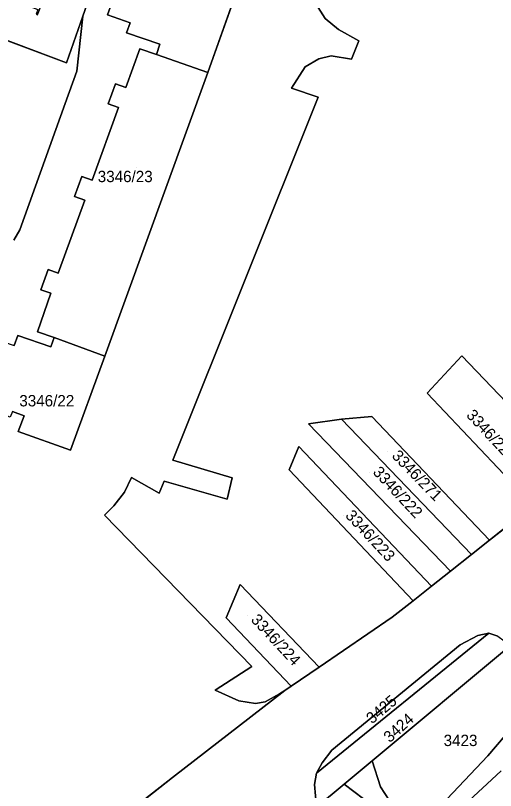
# Model space of a CAD drawing. Extents: x -262715 to -259381, y -1237238 to -1231182.
# Drawn here: x -262037.1 to -261952.7, y -1235639 to -1235502.6 of the extents above; entities that cross this region are included whole.
import ezdxf

# ---------------------------------------------------------------- set-up
doc = ezdxf.new("R2010")
doc.units = 0
for name, color, linetype in [('body_kn', 7, 'Continuous'), ('kladpar_druhypozemkov', 7, 'Continuous'), ('kladpar_hranice', 7, 'Continuous'), ('kladpar_parcelnecisla', 7, 'Continuous'), ('kladpar_plochy', 7, 'Continuous'), ('tarchy_linie', 7, 'Continuous'), ('zappar_hrandruhpozemk', 7, 'Continuous')]:
    doc.layers.add(name, color=color, linetype=linetype)

msp = doc.modelspace()

# ---------------------------------------------------------------- linework, layer by layer
at = {"layer": 'body_kn'}
for p, q in [((-262025.28, -1235502.71), (-262025.28, -1235502.71)), ((-262025.28, -1235502.71), (-262025.28, -1235502.71)), ((-261982.61, -1235503.1), (-261982.61, -1235503.1)), ((-262016.96, -1235503.91), (-262016.96, -1235503.91)), ((-261980.28, -1235505.03), (-261980.28, -1235505.03)), ((-262017.6, -1235505.67), (-262017.6, -1235505.67)), ((-262011.72, -1235507.63), (-262011.72, -1235507.63)), ((-261976.69, -1235507.07), (-261976.69, -1235507.07)), ((-262015.24, -1235508.46), (-262015.24, -1235508.46)), ((-262012.32, -1235509.43), (-262012.32, -1235509.43)), ((-262012.32, -1235509.43), (-262012.32, -1235509.43)), ((-261983.73, -1235510.2), (-261983.73, -1235510.2)), ((-261981.56, -1235509.67), (-261981.56, -1235509.67)), ((-261978, -1235510.27), (-261978, -1235510.27)), ((-262028.18, -1235510.93), (-262028.18, -1235510.93)), ((-261986.16, -1235511.62), (-261986.16, -1235511.62)), ((-262026.32, -1235512.38), (-262026.32, -1235512.38)), ((-262003.31, -1235512.64), (-262003.31, -1235512.64)), ((-262019.52, -1235514.61), (-262019.52, -1235514.61)), ((-262017.72, -1235515.26), (-262017.72, -1235515.26)), ((-261988.53, -1235515.38), (-261988.53, -1235515.38)), ((-261983.85, -1235516.95), (-261983.85, -1235516.95)), ((-261983.85, -1235516.95), (-261983.85, -1235516.95)), ((-262028.37, -1235518.07), (-262028.37, -1235518.07)), ((-262020.8, -1235518.13), (-262020.8, -1235518.13)), ((-262019.01, -1235518.78), (-262019.01, -1235518.78)), ((-262025.44, -1235530.91), (-262025.44, -1235530.91)), ((-262023.66, -1235531.56), (-262023.66, -1235531.56)), ((-262026.74, -1235534.48), (-262026.74, -1235534.48)), ((-262024.96, -1235535.12), (-262024.96, -1235535.12)), ((-262036.38, -1235540.32), (-262036.38, -1235540.32)), ((-262031.4, -1235547.31), (-262031.4, -1235547.31)), ((-262029.64, -1235547.95), (-262029.64, -1235547.95)), ((-262032.7, -1235550.87), (-262032.7, -1235550.87)), ((-262030.94, -1235551.48), (-262030.94, -1235551.48)), ((-262033.29, -1235558.26), (-262033.29, -1235558.26)), ((-262036.74, -1235558.91), (-262036.74, -1235558.91)), ((-262030.35, -1235559.28), (-262030.35, -1235559.28)), ((-262030.35, -1235559.28), (-262030.35, -1235559.28)), ((-262030.93, -1235560.93), (-262030.93, -1235560.93)), ((-262021.39, -1235562.56), (-262021.39, -1235562.56)), ((-261958.58, -1235562.51), (-261958.58, -1235562.51)), ((-261964.7, -1235569.1), (-261964.7, -1235569.1)), ((-261964.7, -1235569.1), (-261964.7, -1235569.1)), ((-262035.59, -1235573.09), (-262035.59, -1235573.09)), ((-261974.42, -1235573.17), (-261974.42, -1235573.17)), ((-261985.58, -1235574.46), (-261985.58, -1235574.46)), ((-261985.58, -1235574.46), (-261985.58, -1235574.46)), ((-261979.77, -1235573.68), (-261979.77, -1235573.68)), ((-261979.77, -1235573.68), (-261979.77, -1235573.68)), ((-262036.67, -1235575.82), (-262036.67, -1235575.82)), ((-261987.27, -1235578.46), (-261987.27, -1235578.46)), ((-261987.27, -1235578.46), (-261987.27, -1235578.46)), ((-262027.45, -1235579.11), (-262027.45, -1235579.11)), ((-262009.46, -1235580.88), (-262009.46, -1235580.88)), ((-261988.97, -1235582.6), (-261988.97, -1235582.6)), ((-262016.73, -1235583.91), (-262016.73, -1235583.91)), ((-261999.03, -1235583.99), (-261999.03, -1235583.99)), ((-262010.95, -1235584.58), (-262010.95, -1235584.58)), ((-262017.94, -1235586.52), (-262017.94, -1235586.52)), ((-262011.84, -1235586.66), (-262011.84, -1235586.66)), ((-261999.88, -1235587.72), (-261999.88, -1235587.72)), ((-262019.85, -1235588.9), (-262019.85, -1235588.9)), ((-262021.49, -1235590.56), (-262021.49, -1235590.56)), ((-261953.69, -1235594.96), (-261953.69, -1235594.96)), ((-261953.69, -1235594.96), (-261953.69, -1235594.96)), ((-261956.9, -1235597.5), (-261956.9, -1235597.5)), ((-261956.9, -1235597.5), (-261956.9, -1235597.5)), ((-261960.55, -1235600.4), (-261960.55, -1235600.4)), ((-261960.55, -1235600.4), (-261960.55, -1235600.4)), ((-261997.58, -1235602.75), (-261997.58, -1235602.75)), ((-261963.91, -1235603.06), (-261963.91, -1235603.06)), ((-261963.91, -1235603.06), (-261963.91, -1235603.06)), ((-261967.13, -1235605.61), (-261967.13, -1235605.61)), ((-261967.13, -1235605.61), (-261967.13, -1235605.61)), ((-262000.05, -1235608.62), (-262000.05, -1235608.62)), ((-262000.05, -1235608.62), (-262000.05, -1235608.62)), ((-261970.83, -1235608.54), (-261970.83, -1235608.54)), ((-261953.84, -1235611.35), (-261953.84, -1235611.35)), ((-261953.84, -1235611.35), (-261953.84, -1235611.35)), ((-261955.77, -1235611.77), (-261955.77, -1235611.77)), ((-261958.85, -1235613.41), (-261958.85, -1235613.41)), ((-261995.56, -1235617.2), (-261995.56, -1235617.2)), ((-261983.71, -1235617.31), (-261983.71, -1235617.31)), ((-261983.71, -1235617.31), (-261983.71, -1235617.31)), ((-261988.63, -1235620.66), (-261988.63, -1235620.66)), ((-261988.63, -1235620.66), (-261988.63, -1235620.66)), ((-262001.98, -1235621.34), (-262001.98, -1235621.34)), ((-261990.68, -1235622.04), (-261990.68, -1235622.04)), ((-261989.75, -1235621.43), (-261989.75, -1235621.43)), ((-261997.83, -1235623.22), (-261997.83, -1235623.22)), ((-261994.92, -1235623.72), (-261994.92, -1235623.72)), ((-261993.18, -1235623.41), (-261993.18, -1235623.41)), ((-261981.48, -1235631.92), (-261981.48, -1235631.92)), ((-261954.01, -1235632.93), (-261954.01, -1235632.93)), ((-261983.19, -1235634.15), (-261983.19, -1235634.15)), ((-261974.39, -1235633.83), (-261974.39, -1235633.83)), ((-261974.39, -1235633.83), (-261974.39, -1235633.83)), ((-261984.15, -1235635.96), (-261984.15, -1235635.96)), ((-262009.51, -1235636.77), (-262009.51, -1235636.77)), ((-261984.51, -1235637.99), (-261984.51, -1235637.99)), ((-261979.29, -1235637.92), (-261979.29, -1235637.92)), ((-261979.29, -1235637.92), (-261979.29, -1235637.92)), ((-261972.89, -1235638.4), (-261972.89, -1235638.4))]:
    msp.add_line(p, q, dxfattribs=at)
at = {"layer": 'kladpar_druhypozemkov'}
for p, q in [((-262015.76, -1235529.31), (-262015.76, -1235529.31)), ((-262030.89, -1235569.02), (-262030.89, -1235569.02)), ((-261971.71, -1235579.29), (-261971.71, -1235579.29)), ((-261974.75, -1235582.98), (-261974.75, -1235582.98)), ((-261979.47, -1235590.68), (-261979.47, -1235590.68)), ((-261996.35, -1235608.28), (-261996.35, -1235608.28)), ((-261967.05, -1235621.71), (-261967.05, -1235621.71)), ((-261969.97, -1235627.27), (-261969.97, -1235627.27)), ((-261958.61, -1235629.28), (-261958.61, -1235629.28))]:
    msp.add_line(p, q, dxfattribs=at)
at = {"layer": 'kladpar_hranice'}
for p, q in [((-261956.9, -1235597.5), (-261979.77, -1235573.68)), ((-261960.55, -1235600.4), (-261963.91, -1235603.06)), ((-261963.91, -1235603.06), (-261960.55, -1235600.4)), ((-261967.13, -1235605.61), (-261963.91, -1235603.06)), ((-261988.63, -1235620.66), (-261983.71, -1235617.31))]:
    msp.add_line(p, q, dxfattribs=at)
for points in [[(-262041.28, -1235498.49), (-262033.2, -1235501.52), (-262033.51, -1235502.35), (-262033.25, -1235502.45), (-262030.74, -1235496.03), (-262028.83, -1235490.94), (-262022.07, -1235493.48), (-262025.28, -1235502.71), (-262028.18, -1235510.93), (-262049.19, -1235503.04)], [(-262037.64, -1235572.28), (-262035.59, -1235573.09), (-262036.67, -1235575.82), (-262027.45, -1235579.11), (-262021.39, -1235562.56), (-262003.31, -1235512.64), (-261997.42, -1235496.12), (-262006.59, -1235492.85), (-262007.56, -1235495.68), (-262009.65, -1235494.97), (-262009.25, -1235493.81), (-262016.83, -1235491.16), (-262020.93, -1235502.47), (-262016.96, -1235503.91), (-262017.6, -1235505.67), (-262011.72, -1235507.63)], [(-262012.32, -1235509.43), (-262011.72, -1235507.63), (-262017.6, -1235505.67), (-262016.96, -1235503.91), (-262020.93, -1235502.47), (-262016.83, -1235491.16), (-262009.25, -1235493.81), (-262009.65, -1235494.97), (-262007.56, -1235495.68), (-262006.59, -1235492.85), (-261997.42, -1235496.12), (-262003.31, -1235512.64), (-262012.32, -1235509.43)], [(-262037.42, -1235542.12), (-262036.38, -1235540.32), (-262028.37, -1235518.07), (-262026.32, -1235512.38), (-262025.28, -1235502.71), (-262022.07, -1235493.48)], [(-261984.26, -1235500.55), (-261982.61, -1235503.1), (-261980.28, -1235505.03), (-261976.69, -1235507.07), (-261978, -1235510.27), (-261981.56, -1235509.67), (-261983.73, -1235510.2), (-261986.16, -1235511.62), (-261988.53, -1235515.38), (-261983.85, -1235516.95), (-262009.46, -1235580.88), (-261999.03, -1235583.99), (-261999.88, -1235587.72), (-262010.95, -1235584.58), (-262011.84, -1235586.66), (-262016.73, -1235583.91), (-262017.94, -1235586.52), (-262019.85, -1235588.9), (-262021.49, -1235590.56), (-261995.56, -1235617.2), (-262001.98, -1235621.34), (-261997.83, -1235623.22), (-261994.92, -1235623.72), (-261993.18, -1235623.41), (-261990.68, -1235622.04), (-261989.75, -1235621.43), (-262009.51, -1235636.77), (-262024.09, -1235648.16)], [(-261983.85, -1235516.95), (-261988.53, -1235515.38), (-261986.16, -1235511.62), (-261983.73, -1235510.2), (-261981.56, -1235509.67), (-261978, -1235510.27), (-261976.69, -1235507.07), (-261980.28, -1235505.03), (-261982.61, -1235503.1), (-261984.26, -1235500.55)], [(-262049.19, -1235503.04), (-262028.18, -1235510.93), (-262025.28, -1235502.71)], [(-262025.28, -1235502.71), (-262026.32, -1235512.38), (-262028.37, -1235518.07), (-262036.38, -1235540.32), (-262037.42, -1235542.12)], [(-262011.72, -1235507.63), (-262012.32, -1235509.43), (-262015.24, -1235508.46), (-262017.72, -1235515.26), (-262019.52, -1235514.61), (-262020.8, -1235518.13), (-262019.01, -1235518.78), (-262023.66, -1235531.56), (-262025.44, -1235530.91), (-262026.74, -1235534.48), (-262024.96, -1235535.12), (-262029.64, -1235547.95), (-262031.4, -1235547.31), (-262032.7, -1235550.87), (-262030.94, -1235551.48), (-262033.29, -1235558.26), (-262030.35, -1235559.28), (-262030.93, -1235560.93), (-262036.74, -1235558.91), (-262037.36, -1235560.7)], [(-262030.35, -1235559.28), (-262033.29, -1235558.26), (-262030.94, -1235551.48), (-262032.7, -1235550.87), (-262031.4, -1235547.31), (-262029.64, -1235547.95), (-262024.96, -1235535.12), (-262026.74, -1235534.48), (-262025.44, -1235530.91), (-262023.66, -1235531.56), (-262019.01, -1235518.78), (-262020.8, -1235518.13), (-262019.52, -1235514.61), (-262017.72, -1235515.26), (-262015.24, -1235508.46), (-262012.32, -1235509.43), (-262003.31, -1235512.64), (-262021.39, -1235562.56), (-262030.35, -1235559.28)], [(-261988.63, -1235620.66), (-261989.75, -1235621.43), (-261990.68, -1235622.04), (-261993.18, -1235623.41), (-261994.92, -1235623.72), (-261997.83, -1235623.22), (-262001.98, -1235621.34), (-261995.56, -1235617.2), (-262021.49, -1235590.56), (-262019.85, -1235588.9), (-262017.94, -1235586.52), (-262016.73, -1235583.91), (-262011.84, -1235586.66), (-262010.95, -1235584.58), (-261999.88, -1235587.72), (-261999.03, -1235583.99), (-262009.46, -1235580.88), (-261983.85, -1235516.95)], [(-262041.02, -1235559.43), (-262037.36, -1235560.7), (-262036.74, -1235558.91), (-262030.93, -1235560.93), (-262030.35, -1235559.28), (-262021.39, -1235562.56), (-262027.45, -1235579.11), (-262036.67, -1235575.82), (-262035.59, -1235573.09), (-262037.64, -1235572.28), (-262038.05, -1235573.31), (-262044.95, -1235570.75), (-262045.16, -1235571.31), (-262045.42, -1235571.22), (-262041.02, -1235559.43)], [(-261938.97, -1235582.97), (-261958.58, -1235562.51), (-261964.7, -1235569.1), (-261946.02, -1235588.79)], [(-261964.7, -1235569.1), (-261958.58, -1235562.51), (-261938.97, -1235582.97), (-261946.02, -1235588.79), (-261964.7, -1235569.1)], [(-261953.69, -1235594.96), (-261974.42, -1235573.17), (-261979.77, -1235573.68), (-261985.58, -1235574.46), (-261960.55, -1235600.4)], [(-261979.77, -1235573.68), (-261974.42, -1235573.17), (-261953.69, -1235594.96), (-261956.9, -1235597.5)], [(-261985.58, -1235574.46), (-261979.77, -1235573.68), (-261956.9, -1235597.5), (-261960.55, -1235600.4), (-261985.58, -1235574.46)], [(-261963.91, -1235603.06), (-261987.27, -1235578.46), (-261988.97, -1235582.6), (-261967.13, -1235605.61)], [(-261987.27, -1235578.46), (-261963.91, -1235603.06), (-261967.13, -1235605.61), (-261988.97, -1235582.6), (-261987.27, -1235578.46)], [(-261946.02, -1235588.79), (-261949.12, -1235591.34), (-261953.69, -1235594.96)], [(-261953.69, -1235594.96), (-261949.12, -1235591.34), (-261946.02, -1235588.79)], [(-261960.55, -1235600.4), (-261956.9, -1235597.5), (-261953.69, -1235594.96)], [(-261983.71, -1235617.31), (-261997.58, -1235602.75), (-262000.05, -1235608.62), (-261988.63, -1235620.66)], [(-262000.05, -1235608.62), (-261997.58, -1235602.75), (-261983.71, -1235617.31), (-261988.63, -1235620.66), (-262000.05, -1235608.62)], [(-261967.13, -1235605.61), (-261970.83, -1235608.54), (-261983.71, -1235617.31)], [(-261983.71, -1235617.31), (-261970.83, -1235608.54), (-261967.13, -1235605.61)], [(-261953.84, -1235611.35), (-261952.22, -1235611.84), (-261950.01, -1235613.48), (-261974.39, -1235633.83), (-261979.29, -1235637.92), (-261984.14, -1235641.96), (-261984.51, -1235637.99), (-261984.15, -1235635.96), (-261953.84, -1235611.35)], [(-261952.22, -1235611.84), (-261953.84, -1235611.35), (-261955.77, -1235611.77), (-261958.85, -1235613.41), (-261981.48, -1235631.92), (-261983.19, -1235634.15), (-261984.15, -1235635.96), (-261984.51, -1235637.99), (-261984.14, -1235641.96)], [(-261953.84, -1235611.35), (-261984.15, -1235635.96), (-261983.19, -1235634.15), (-261981.48, -1235631.92), (-261958.85, -1235613.41), (-261955.77, -1235611.77), (-261953.84, -1235611.35)], [(-261974.39, -1235633.83), (-261950.01, -1235613.48), (-261945.16, -1235619.18), (-261945.13, -1235621.43), (-261945.19, -1235622.3), (-261945.84, -1235623.36), (-261954.01, -1235632.93), (-261964.29, -1235643.76), (-261967.91, -1235645.92), (-261968.78, -1235644.58), (-261970.36, -1235642.21), (-261971.34, -1235640.71), (-261972.89, -1235638.4), (-261974.39, -1235633.83)], [(-261964.29, -1235643.76), (-261954.01, -1235632.93), (-261945.84, -1235623.36), (-261945.19, -1235622.3), (-261945.13, -1235621.43), (-261945.16, -1235619.18)], [(-262024.09, -1235648.16), (-262009.51, -1235636.77), (-261989.75, -1235621.43), (-261988.63, -1235620.66)], [(-261979.29, -1235637.92), (-261974.39, -1235633.83), (-261972.89, -1235638.4), (-261971.34, -1235640.71), (-261970.36, -1235642.21), (-261968.78, -1235644.58), (-261967.91, -1235645.92), (-261964.29, -1235643.76), (-261962.04, -1235646.51), (-261962.09, -1235646.55), (-261942.78, -1235676.17), (-261923.68, -1235705.46), (-261922.61, -1235704.72), (-261904.71, -1235731.9)], [(-261982.81, -1235645.98), (-261983.61, -1235644.76), (-261984.14, -1235641.96), (-261979.29, -1235637.92), (-261975.86, -1235640.48), (-261974.38, -1235642.78), (-261973.39, -1235644.29), (-261971.84, -1235646.65), (-261968.93, -1235651.14), (-261952.86, -1235675.96)], [(-261975.86, -1235640.48), (-261979.29, -1235637.92)]]:
    msp.add_lwpolyline(points, dxfattribs=at)
at = {"layer": 'kladpar_plochy'}
for p, q in [((-262025.28, -1235502.71), (-262022.07, -1235493.48)), ((-262003.31, -1235512.64), (-261997.42, -1235496.12)), ((-261984.26, -1235500.55), (-261982.61, -1235503.1)), ((-262026.32, -1235512.38), (-262025.28, -1235502.71)), ((-262020.93, -1235502.47), (-262016.96, -1235503.91)), ((-261982.61, -1235503.1), (-261980.28, -1235505.03)), ((-262016.96, -1235503.91), (-262017.6, -1235505.67)), ((-261980.28, -1235505.03), (-261976.69, -1235507.07)), ((-262017.6, -1235505.67), (-262011.72, -1235507.63)), ((-262011.72, -1235507.63), (-262012.32, -1235509.43)), ((-261976.69, -1235507.07), (-261978, -1235510.27)), ((-262015.24, -1235508.46), (-262017.72, -1235515.26)), ((-262012.32, -1235509.43), (-262015.24, -1235508.46)), ((-261983.73, -1235510.2), (-261986.16, -1235511.62)), ((-261981.56, -1235509.67), (-261983.73, -1235510.2)), ((-261978, -1235510.27), (-261981.56, -1235509.67)), ((-261986.16, -1235511.62), (-261988.53, -1235515.38)), ((-262028.37, -1235518.07), (-262026.32, -1235512.38)), ((-262021.39, -1235562.56), (-262003.31, -1235512.64)), ((-262019.52, -1235514.61), (-262020.8, -1235518.13)), ((-262017.72, -1235515.26), (-262019.52, -1235514.61)), ((-261988.53, -1235515.38), (-261983.85, -1235516.95)), ((-261983.85, -1235516.95), (-262009.46, -1235580.88)), ((-262036.38, -1235540.32), (-262028.37, -1235518.07)), ((-262020.8, -1235518.13), (-262019.01, -1235518.78)), ((-262019.01, -1235518.78), (-262023.66, -1235531.56)), ((-262025.44, -1235530.91), (-262026.74, -1235534.48)), ((-262023.66, -1235531.56), (-262025.44, -1235530.91)), ((-262024.96, -1235535.12), (-262029.64, -1235547.95)), ((-262026.74, -1235534.48), (-262024.96, -1235535.12)), ((-262037.42, -1235542.12), (-262036.38, -1235540.32)), ((-262031.4, -1235547.31), (-262032.7, -1235550.87)), ((-262029.64, -1235547.95), (-262031.4, -1235547.31)), ((-262030.94, -1235551.48), (-262033.29, -1235558.26)), ((-262032.7, -1235550.87), (-262030.94, -1235551.48)), ((-262033.29, -1235558.26), (-262030.35, -1235559.28)), ((-262036.74, -1235558.91), (-262037.36, -1235560.7)), ((-262030.93, -1235560.93), (-262036.74, -1235558.91)), ((-262030.35, -1235559.28), (-262030.93, -1235560.93)), ((-262027.45, -1235579.11), (-262021.39, -1235562.56)), ((-262037.64, -1235572.28), (-262035.59, -1235573.09)), ((-262035.59, -1235573.09), (-262036.67, -1235575.82)), ((-262036.67, -1235575.82), (-262027.45, -1235579.11)), ((-262009.46, -1235580.88), (-261999.03, -1235583.99)), ((-262016.73, -1235583.91), (-262017.94, -1235586.52)), ((-262011.84, -1235586.66), (-262016.73, -1235583.91)), ((-261999.03, -1235583.99), (-261999.88, -1235587.72)), ((-262010.95, -1235584.58), (-262011.84, -1235586.66)), ((-261999.88, -1235587.72), (-262010.95, -1235584.58)), ((-262017.94, -1235586.52), (-262019.85, -1235588.9)), ((-262019.85, -1235588.9), (-262021.49, -1235590.56)), ((-262021.49, -1235590.56), (-261995.56, -1235617.2)), ((-261953.69, -1235594.96), (-261949.12, -1235591.34)), ((-261956.9, -1235597.5), (-261953.69, -1235594.96)), ((-261960.55, -1235600.4), (-261956.9, -1235597.5)), ((-261963.91, -1235603.06), (-261960.55, -1235600.4)), ((-261967.13, -1235605.61), (-261963.91, -1235603.06)), ((-261970.83, -1235608.54), (-261967.13, -1235605.61)), ((-261983.71, -1235617.31), (-261970.83, -1235608.54)), ((-261953.84, -1235611.35), (-261955.77, -1235611.77)), ((-261952.22, -1235611.84), (-261953.84, -1235611.35)), ((-261955.77, -1235611.77), (-261958.85, -1235613.41)), ((-261958.85, -1235613.41), (-261981.48, -1235631.92)), ((-261995.56, -1235617.2), (-262001.98, -1235621.34)), ((-261988.63, -1235620.66), (-261983.71, -1235617.31)), ((-261989.75, -1235621.43), (-261988.63, -1235620.66)), ((-262009.51, -1235636.77), (-261989.75, -1235621.43)), ((-261989.75, -1235621.43), (-262009.51, -1235636.77)), ((-262001.98, -1235621.34), (-261997.83, -1235623.22)), ((-261993.18, -1235623.41), (-261990.68, -1235622.04)), ((-261990.68, -1235622.04), (-261989.75, -1235621.43)), ((-261997.83, -1235623.22), (-261994.92, -1235623.72)), ((-261994.92, -1235623.72), (-261993.18, -1235623.41)), ((-261981.48, -1235631.92), (-261983.19, -1235634.15)), ((-261983.19, -1235634.15), (-261984.15, -1235635.96)), ((-261984.15, -1235635.96), (-261984.51, -1235637.99)), ((-262024.09, -1235648.16), (-262009.51, -1235636.77)), ((-262009.51, -1235636.77), (-262024.09, -1235648.16)), ((-261984.51, -1235637.99), (-261984.14, -1235641.96))]:
    msp.add_line(p, q, dxfattribs=at)
for points in [[(-262041.28, -1235498.49), (-262033.2, -1235501.52), (-262033.51, -1235502.35), (-262033.25, -1235502.45), (-262030.74, -1235496.03), (-262028.83, -1235490.94), (-262022.07, -1235493.48), (-262025.28, -1235502.71), (-262028.18, -1235510.93), (-262049.19, -1235503.04)], [(-261949.12, -1235591.34), (-261953.69, -1235594.96), (-261974.42, -1235573.17), (-261979.77, -1235573.68), (-261985.58, -1235574.46), (-261960.55, -1235600.4), (-261963.91, -1235603.06), (-261987.27, -1235578.46), (-261988.97, -1235582.6), (-261967.13, -1235605.61), (-261970.83, -1235608.54), (-261983.71, -1235617.31), (-261997.58, -1235602.75), (-262000.05, -1235608.62), (-261988.63, -1235620.66), (-261989.75, -1235621.43), (-261990.68, -1235622.04), (-261993.18, -1235623.41), (-261994.92, -1235623.72), (-261997.83, -1235623.22), (-262001.98, -1235621.34), (-261995.56, -1235617.2), (-262021.49, -1235590.56), (-262019.85, -1235588.9), (-262017.94, -1235586.52), (-262016.73, -1235583.91), (-262011.84, -1235586.66), (-262010.95, -1235584.58), (-261999.88, -1235587.72), (-261999.03, -1235583.99), (-262009.46, -1235580.88), (-261983.85, -1235516.95), (-261988.53, -1235515.38), (-261986.16, -1235511.62), (-261983.73, -1235510.2), (-261981.56, -1235509.67), (-261978, -1235510.27), (-261976.69, -1235507.07), (-261980.28, -1235505.03), (-261982.61, -1235503.1), (-261984.26, -1235500.55)], [(-262049.19, -1235503.04), (-262028.18, -1235510.93), (-262025.28, -1235502.71), (-262026.32, -1235512.38), (-262028.37, -1235518.07), (-262036.38, -1235540.32), (-262037.42, -1235542.12)], [(-261938.97, -1235582.97), (-261958.58, -1235562.51), (-261964.7, -1235569.1), (-261946.02, -1235588.79)], [(-261964.29, -1235643.76), (-261954.01, -1235632.93), (-261945.84, -1235623.36), (-261945.19, -1235622.3), (-261945.13, -1235621.43), (-261945.16, -1235619.18), (-261940.17, -1235625.2), (-261930.02, -1235636.87), (-261921.68, -1235650.63)], [(-261975.86, -1235640.48), (-261979.29, -1235637.92), (-261974.39, -1235633.83), (-261972.89, -1235638.4), (-261971.34, -1235640.71)]]:
    msp.add_lwpolyline(points, dxfattribs=at)
for points in [[(-262012.32, -1235509.43), (-262011.72, -1235507.63), (-262017.6, -1235505.67), (-262016.96, -1235503.91), (-262020.93, -1235502.47), (-262016.83, -1235491.16), (-262009.25, -1235493.81), (-262009.65, -1235494.97), (-262007.56, -1235495.68), (-262006.59, -1235492.85), (-261997.42, -1235496.12), (-262003.31, -1235512.64)], [(-262030.35, -1235559.28), (-262033.29, -1235558.26), (-262030.94, -1235551.48), (-262032.7, -1235550.87), (-262031.4, -1235547.31), (-262029.64, -1235547.95), (-262024.96, -1235535.12), (-262026.74, -1235534.48), (-262025.44, -1235530.91), (-262023.66, -1235531.56), (-262019.01, -1235518.78), (-262020.8, -1235518.13), (-262019.52, -1235514.61), (-262017.72, -1235515.26), (-262015.24, -1235508.46), (-262012.32, -1235509.43), (-262003.31, -1235512.64), (-262021.39, -1235562.56)], [(-262041.02, -1235559.43), (-262037.36, -1235560.7), (-262036.74, -1235558.91), (-262030.93, -1235560.93), (-262030.35, -1235559.28), (-262021.39, -1235562.56), (-262027.45, -1235579.11), (-262036.67, -1235575.82), (-262035.59, -1235573.09), (-262037.64, -1235572.28), (-262038.05, -1235573.31), (-262044.95, -1235570.75), (-262045.16, -1235571.31), (-262045.42, -1235571.22)], [(-261964.7, -1235569.1), (-261958.58, -1235562.51), (-261938.97, -1235582.97), (-261946.02, -1235588.79)], [(-261979.77, -1235573.68), (-261974.42, -1235573.17), (-261953.69, -1235594.96), (-261956.9, -1235597.5)], [(-261985.58, -1235574.46), (-261979.77, -1235573.68), (-261956.9, -1235597.5), (-261960.55, -1235600.4)], [(-261987.27, -1235578.46), (-261963.91, -1235603.06), (-261967.13, -1235605.61), (-261988.97, -1235582.6)], [(-262000.05, -1235608.62), (-261997.58, -1235602.75), (-261983.71, -1235617.31), (-261988.63, -1235620.66)], [(-261953.84, -1235611.35), (-261952.22, -1235611.84), (-261950.01, -1235613.48), (-261974.39, -1235633.83), (-261979.29, -1235637.92), (-261984.14, -1235641.96), (-261984.51, -1235637.99), (-261984.15, -1235635.96)], [(-261953.84, -1235611.35), (-261984.15, -1235635.96), (-261983.19, -1235634.15), (-261981.48, -1235631.92), (-261958.85, -1235613.41), (-261955.77, -1235611.77)], [(-261974.39, -1235633.83), (-261950.01, -1235613.48), (-261945.16, -1235619.18), (-261945.13, -1235621.43), (-261945.19, -1235622.3), (-261945.84, -1235623.36), (-261954.01, -1235632.93), (-261964.29, -1235643.76), (-261967.91, -1235645.92), (-261968.78, -1235644.58), (-261970.36, -1235642.21), (-261971.34, -1235640.71), (-261972.89, -1235638.4)], [(-261952.86, -1235675.96), (-261968.77, -1235659.18), (-261969.65, -1235657.82), (-261969.98, -1235657.9), (-261981.49, -1235645.76), (-261982.81, -1235645.98), (-261983.61, -1235644.76), (-261984.14, -1235641.96), (-261979.29, -1235637.92), (-261975.86, -1235640.48), (-261974.38, -1235642.78), (-261973.39, -1235644.29), (-261971.84, -1235646.65), (-261968.93, -1235651.14)]]:
    msp.add_lwpolyline(points, close=True, dxfattribs=at)
at = {"layer": 'tarchy_linie'}
msp.add_lwpolyline([(-262079.16, -1235435.34), (-262076.34, -1235436.48), (-262073.46, -1235428.74), (-262037.21, -1235442.33), (-262012.14, -1235482.41), (-262013.46, -1235481.92), (-262017.16, -1235480.54), (-262018.19, -1235483.44), (-262019.58, -1235487.22), (-262022.07, -1235493.48), (-262025.28, -1235502.71), (-262028.18, -1235510.93), (-262045.96, -1235504.25), (-262092.46, -1235431.02), (-262086.55, -1235433.21), (-262081.62, -1235419.93), (-262076.17, -1235421.94), (-262077.63, -1235422.83), (-262080.31, -1235430.07), (-262080.52, -1235433.02), (-262079.16, -1235435.34)], dxfattribs=at)
at = {"layer": 'zappar_hrandruhpozemk'}
msp.add_lwpolyline([(-261957.05, -1235643.28), (-261958.19, -1235641.64), (-261951.63, -1235635.55)], dxfattribs=at)

# ---------------------------------------------------------------- texts
at = {"layer": 'kladpar_parcelnecisla'}
for s, p in [('3346/23', (-262022.66, -1235531.93)), ('3346/22', (-262036.46, -1235571.41)), ('3423', (-261961.78, -1235631.21))]:
    msp.add_text(s, height=2, dxfattribs=at).set_placement(p)
for s, rotation, p in [('3346/221', 313, (-261957.92, -1235573.06)), ('3346/271', 314, (-261971.03, -1235580.24)), ('3346/222', 313, (-261974.37, -1235583.09)), ('3346/223', 313, (-261979.21, -1235590.74)), ('3346/224', 313, (-261995.83, -1235609.08)), ('3425', 40, (-261974.38, -1235627.41)), ('3424', 42, (-261971.26, -1235630.71))]:
    msp.add_text(s, height=2, rotation=rotation, dxfattribs=at).set_placement(p)

doc.saveas('drawing.dxf')
